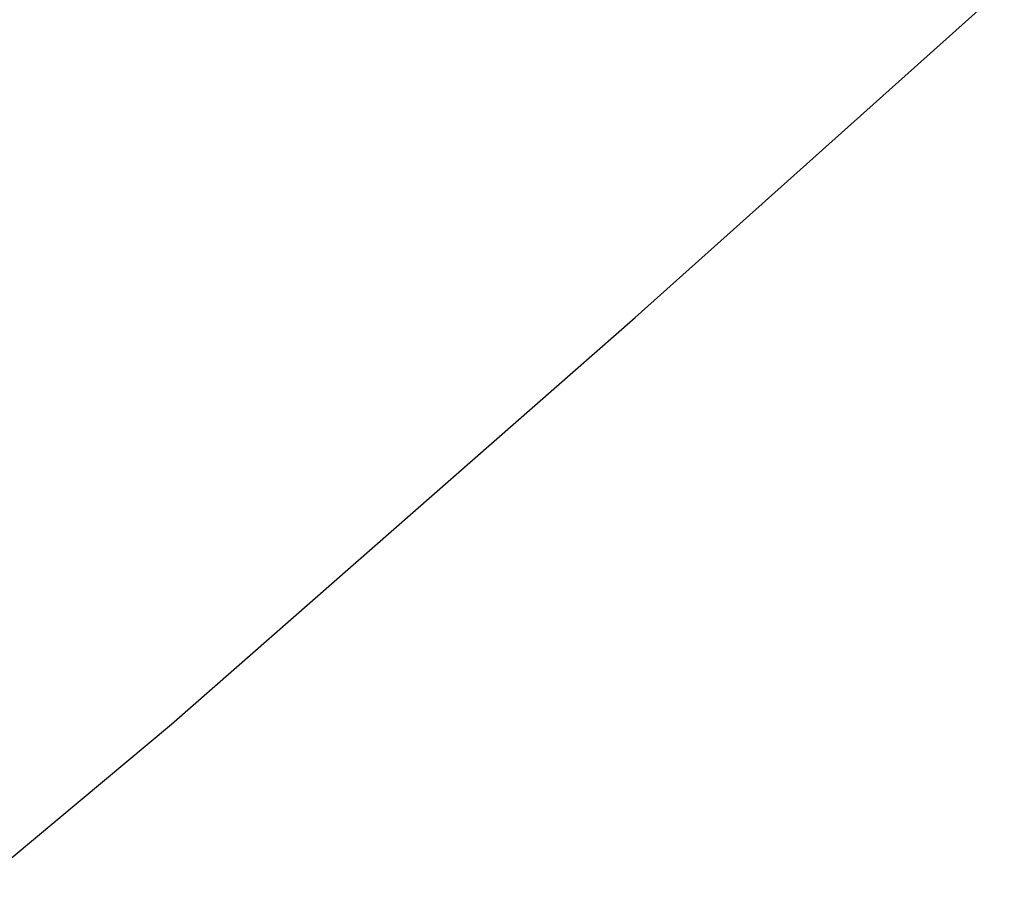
# Model space of a CAD drawing. Extents: x 10527 to 38813, y 13847 to 37526.
# Tile 346 of 656: x 35448.53 to 35451.63, y 36322.28 to 36325.05. Entities that reach past the tile are written whole.
import ezdxf

# ---------------------------------------------------------------- set-up
doc = ezdxf.new("R2010")
doc.units = 0
doc.header["$LTSCALE"] = 0.5
doc.header["$MEASUREMENT"] = 0
doc.linetypes.add('CONTI', pattern=[0])
doc.layers.add('.', color=7, linetype='Continuous', lineweight=15)
doc.layers.add('GORIZDEFAULT', color=32, linetype='CONTI')

# ---------------------------------------------------------------- blocks, each defined once
blk = doc.blocks.new('gergrgrre')
at = {"layer": 'GORIZDEFAULT', "color": 32}
blk.add_polyline3d([(360285.766, 4200427.0221, 539), (360287.26, 4200428.04, 539), (360289.1, 4200429.34, 539), (360290.93, 4200430.68, 539), (360292.69, 4200432.04, 539), (360294.37, 4200433.39, 539), (360295.95, 4200434.71, 539), (360297.41, 4200435.99, 539), (360298.75, 4200437.19, 539), (360299.93, 4200438.29, 539), (360300.95, 4200439.29, 539), (360301.8, 4200440.15, 539), (360302.5, 4200440.91, 539), (360303.09, 4200441.6, 539), (360303.61, 4200442.25, 539), (360304.09, 4200442.89, 539), (360304.56, 4200443.56, 539), (360305.06, 4200444.28, 539), (360305.62, 4200445.08, 539), (360306.25, 4200445.95, 539), (360306.93, 4200446.88, 539), (360307.66, 4200447.84, 539), (360308.45, 4200448.83, 539)], dxfattribs=at)

msp = doc.modelspace()

# ---------------------------------------------------------------- hatches: boundary and pattern name
at = {"layer": '.', "ltscale": 0.149071}
h = msp.add_hatch(color=256, dxfattribs=at)
h.dxf.hatch_style = 1
h.set_gradient(color1=(255, 255, 255), tint=1)
h.paths.add_polyline_path([(35043.2971, 36082.0132), (36343.2971, 36082.0132), (36343.2971, 37217.0132), (35043.2971, 37217.0132)])
h.paths.add_polyline_path([(35058.2971, 37202.0132), (36328.2971, 37202.0132), (36328.2971, 36097.0132), (35058.2971, 36097.0132)], flags=16)

# ---------------------------------------------------------------- block references
at = {"linetype": 'Continuous'}
msp.add_blockref('gergrgrre', (-324846.9437, -4164111.8779), dxfattribs=at)

doc.saveas('drawing.dxf')
